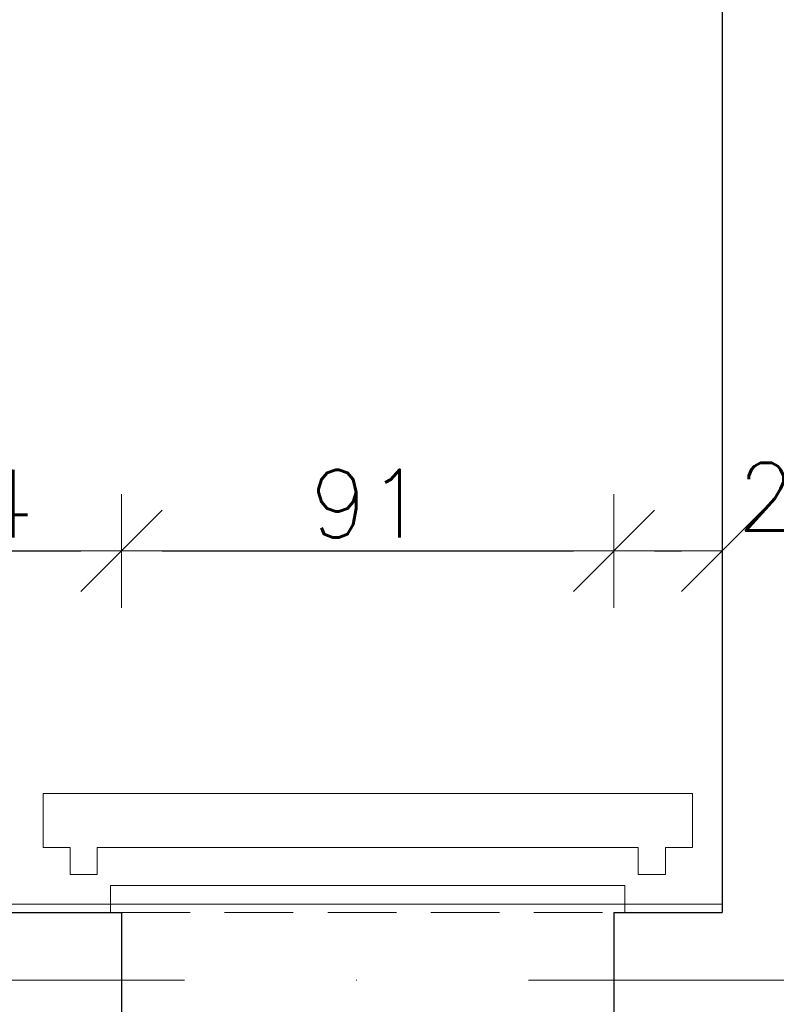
# Model space of a CAD drawing. Header units: millimetres. Extents: x 23192 to 177760, y -399809 to -79279.
# Tile 413 of 656: x 60670 to 60810, y -195606 to -195424. Entities that reach past the tile are written whole.
import ezdxf

# ---------------------------------------------------------------- set-up
doc = ezdxf.new("R2010")
doc.units = ezdxf.units.MM
doc.linetypes.add('DASHDOT', pattern=[25.4, 12.7, -6.35, 0, -6.35])
doc.linetypes.add('HIDDEN', pattern=[9.525, 6.35, -3.175])
doc.layers.get('0').update_dxf_attribs({"lineweight": 0})
for name, color, linetype, lineweight in [('!! 0_ Istn-sciany', 3, 'Continuous', 30), ('!! 0_ Istn-widok', 1, 'Continuous', 15), ('!! 0_Istn-cienka', 4, 'Continuous', 9), ('!! 0_Osie', 1, 'DASHDOT', 13), ('!! wymiary osi', 250, 'Continuous', 9), ('0-osie-liniA', 14, 'DASHDOT', 5)]:
    doc.layers.add(name, color=color, linetype=linetype, lineweight=lineweight)
doc.layers.add('!! 0_Istn-grzejniki', color=7, linetype='Continuous', lineweight=0, plot=False)
doc.layers.add('Powierzchnia', color=140, linetype='Continuous', lineweight=5, plot=False)
doc.styles.add('TXT', font='simplex.shx')
doc.dimstyles.new('DIM50', dxfattribs={"dimscale": 5, "dimtxt": 2.5, "dimasz": 1.5, "dimexe": 0, "dimexo": 0, "dimgap": 0.5, "dimtad": 1, "dimdec": 4, "dimrnd": 0.5, "dimdsep": 46, "dimtxsty": 'TXT', "dimblk1": 'TICK1', "dimblk2": 'TICK1', "dimsah": 1, "dimcen": 0, "dimse1": 1, "dimse2": 1, "dimclrd": 1, "dimclre": 7, "dimclrt": 9, "dimadec": 0, "dimazin": 0, "dimtfac": 1, "dimtdec": 4, "dimtmove": 2, "dimatfit": 3, "dimldrblk": 'TICK1', "dimfxl": 1, "dimtolj": 1, "dimarcsym": 0})

# ---------------------------------------------------------------- blocks, each defined once
blk = doc.blocks.new('BLOK OSI')
at = {"layer": '0-osie-liniA', "ltscale": 5}
blk.add_lwpolyline([(48639.33021, -195663.0883), (55424.2848, -195663.0883)], dxfattribs=at)
blk = doc.blocks.new('TICK1')
at = {"color": 0}
for p, q in [((0, -1.4), (0, 1.4)), ((0, 0), (-1, 0))]:
    blk.add_line(p, q, dxfattribs=at)
at = {"color": 2}
blk.add_line((-1, -1), (1, 1), dxfattribs=at)
blk = doc.blocks.new('*D2685')
at = {"layer": '!! wymiary osi', "color": 1, "lineweight": -2, "transparency": 16777216}
blk.add_line((59931.07, -195827.61), (60792.07, -195827.61), dxfattribs=at)
at = {"layer": 'DEFPOINTS', "color": 0, "transparency": 16777216}
for p in [(59923.57, -195589.13), (60799.57, -195589.13), (60799.57, -195827.61)]:
    blk.add_point(p, dxfattribs=at)
at = {"layer": '!! wymiary osi', "color": 1, "lineweight": -2, "transparency": 16777216, "xscale": 7.5, "yscale": 7.5, "zscale": 7.5, "rotation": 180}
blk.add_blockref('TICK1', (59923.57, -195827.61), dxfattribs=at)
at = {"layer": '!! wymiary osi', "color": 1, "lineweight": -2, "transparency": 16777216, "xscale": 7.5, "yscale": 7.5, "zscale": 7.5}
blk.add_blockref('TICK1', (60799.57, -195827.61), dxfattribs=at)
at = {"layer": '!! wymiary osi', "color": 9, "transparency": 16777216, "insert": (60361.57, -195818.86), "char_height": 12.5, "attachment_point": 5, "style": 'TXT'}
blk.add_mtext('\\A1;876', dxfattribs=at)
blk = doc.blocks.new('*D2727')
at = {"layer": '!! wymiary osi', "color": 1, "lineweight": -2, "transparency": 16777216}
blk.add_line((60642.07, -195522.3), (60681.07, -195522.3), dxfattribs=at)
at = {"layer": 'DEFPOINTS', "color": 0, "transparency": 16777216}
for p in [(60688.57, -195522.3), (60634.57, -195589.13), (60688.57, -195589.13)]:
    blk.add_point(p, dxfattribs=at)
at = {"layer": '!! wymiary osi', "color": 1, "lineweight": -2, "transparency": 16777216, "xscale": 7.5, "yscale": 7.5, "zscale": 7.5, "rotation": 180}
blk.add_blockref('TICK1', (60634.57, -195522.3), dxfattribs=at)
at = {"layer": '!! wymiary osi', "color": 1, "lineweight": -2, "transparency": 16777216, "xscale": 7.5, "yscale": 7.5, "zscale": 7.5}
blk.add_blockref('TICK1', (60688.57, -195522.3), dxfattribs=at)
at = {"layer": '!! wymiary osi', "color": 9, "transparency": 16777216, "insert": (60661.57, -195513.55), "char_height": 12.5, "attachment_point": 5, "style": 'TXT'}
blk.add_mtext('\\A1;54', dxfattribs=at)
blk = doc.blocks.new('*D2728')
at = {"layer": '!! wymiary osi', "color": 1, "lineweight": -2, "transparency": 16777216}
blk.add_line((60696.07, -195522.3), (60772.07, -195522.3), dxfattribs=at)
at = {"layer": 'DEFPOINTS', "color": 0, "transparency": 16777216}
for p in [(60779.57, -195522.3), (60688.57, -195589.13), (60779.57, -195589.13)]:
    blk.add_point(p, dxfattribs=at)
at = {"layer": '!! wymiary osi', "color": 1, "lineweight": -2, "transparency": 16777216, "xscale": 7.5, "yscale": 7.5, "zscale": 7.5, "rotation": 180}
blk.add_blockref('TICK1', (60688.57, -195522.3), dxfattribs=at)
at = {"layer": '!! wymiary osi', "color": 1, "lineweight": -2, "transparency": 16777216, "xscale": 7.5, "yscale": 7.5, "zscale": 7.5}
blk.add_blockref('TICK1', (60779.57, -195522.3), dxfattribs=at)
at = {"layer": '!! wymiary osi', "color": 9, "transparency": 16777216, "insert": (60734.07, -195513.55), "char_height": 12.5, "attachment_point": 5, "style": 'TXT'}
blk.add_mtext('\\A1;91', dxfattribs=at)
blk = doc.blocks.new('*D2729')
at = {"layer": '!! wymiary osi', "color": 1, "lineweight": -2, "transparency": 16777216}
blk.add_line((60787.07, -195522.3), (60792.07, -195522.3), dxfattribs=at)
at = {"layer": 'DEFPOINTS', "color": 0, "transparency": 16777216}
for p in [(60799.57, -195522.3), (60779.57, -195589.13), (60799.57, -195589.13)]:
    blk.add_point(p, dxfattribs=at)
at = {"layer": '!! wymiary osi', "color": 1, "lineweight": -2, "transparency": 16777216, "xscale": 7.5, "yscale": 7.5, "zscale": 7.5, "rotation": 180}
blk.add_blockref('TICK1', (60779.57, -195522.3), dxfattribs=at)
at = {"layer": '!! wymiary osi', "color": 1, "lineweight": -2, "transparency": 16777216, "xscale": 7.5, "yscale": 7.5, "zscale": 7.5}
blk.add_blockref('TICK1', (60799.57, -195522.3), dxfattribs=at)
at = {"layer": '!! wymiary osi', "color": 9, "transparency": 16777216, "insert": (60813.05, -195512.3), "char_height": 12.5, "attachment_point": 5, "style": 'TXT'}
blk.add_mtext('\\A1;20', dxfattribs=at)

msp = doc.modelspace()

# ---------------------------------------------------------------- linework, layer by layer
at = {"layer": '!! 0_ Istn-sciany'}
for points in [[(60799.56735, -194953.12813), (60799.56735, -195589.12813)], [(60634.56735, -195589.12813), (60688.56735, -195589.12813)], [(60688.56735, -195589.12813), (60688.56735, -195621.12813)], [(60779.56735, -195589.12813), (60799.56735, -195589.12813)], [(60779.56735, -195589.12813), (60779.56735, -195621.12813)]]:
    msp.add_lwpolyline(points, dxfattribs=at)
at = {"layer": '!! 0_ Istn-widok'}
for points in [[(60686.56735, -195584.12813), (60781.56735, -195584.12813)], [(60686.56735, -195589.12813), (60686.56735, -195584.12813)], [(60781.56735, -195589.12813), (60781.56735, -195584.12813)]]:
    msp.add_lwpolyline(points, dxfattribs=at)
at = {"layer": '!! 0_Istn-cienka', "linetype": 'HIDDEN', "ltscale": 2}
msp.add_lwpolyline([(60688.56735, -195589.12813), (60779.56735, -195589.12813)], dxfattribs=at)
at = {"layer": '!! 0_Istn-grzejniki'}
msp.add_lwpolyline([(60679.06735, -195582.12813), (60679.06735, -195577.12813), (60674.06735, -195577.12813), (60674.06735, -195567.12813), (60794.06735, -195567.12813), (60794.06735, -195577.12813), (60789.06735, -195577.12813), (60789.06735, -195582.12813), (60784.06735, -195582.12813), (60784.06735, -195577.12813), (60684.06735, -195577.12813), (60684.06735, -195582.12813)], close=True, dxfattribs=at)
at = {"layer": 'Powierzchnia'}
msp.add_lwpolyline([(59923.56735, -195587.5883), (60799.56735, -195587.5883), (60799.56735, -194951.5883), (59923.56735, -194951.5883)], close=True, dxfattribs=at)

# ---------------------------------------------------------------- block references
at = {"layer": '!! 0_Osie'}
msp.add_blockref('BLOK OSI', (8819.85593, 61.46017), dxfattribs=at)

# ---------------------------------------------------------------- dimensions: what is measured, and where the dimension line sits
at = {"layer": '!! wymiary osi'}
dim = msp.add_linear_dim(base=(60799.56735, -195522.2998), p1=(60779.56735, -195589.12813), p2=(60799.56735, -195589.12813), dimstyle='DIM50', dxfattribs=at)
dim.commit()
dim.dimension.update_dxf_attribs({"geometry": '*D2729', "text_midpoint": (60813.05325, -195512.2998), "dimtype": 160})
for base, p1, p2, picture, middle in [((60688.56735, -195522.2998), (60634.56735, -195589.12813), (60688.56735, -195589.12813), '*D2727', (60661.56735, -195513.5498)), ((60779.56735, -195522.2998), (60688.56735, -195589.12813), (60779.56735, -195589.12813), '*D2728', (60734.06735, -195513.5498)), ((60799.56735, -195827.61399), (59923.56735, -195589.12813), (60799.56735, -195589.12813), '*D2685', (60361.56735, -195818.86399))]:
    dim = msp.add_linear_dim(base=base, p1=p1, p2=p2, dimstyle='DIM50', dxfattribs=at)
    dim.commit()
    dim.dimension.update_dxf_attribs({"geometry": picture, "text_midpoint": middle})

doc.saveas('drawing.dxf')
